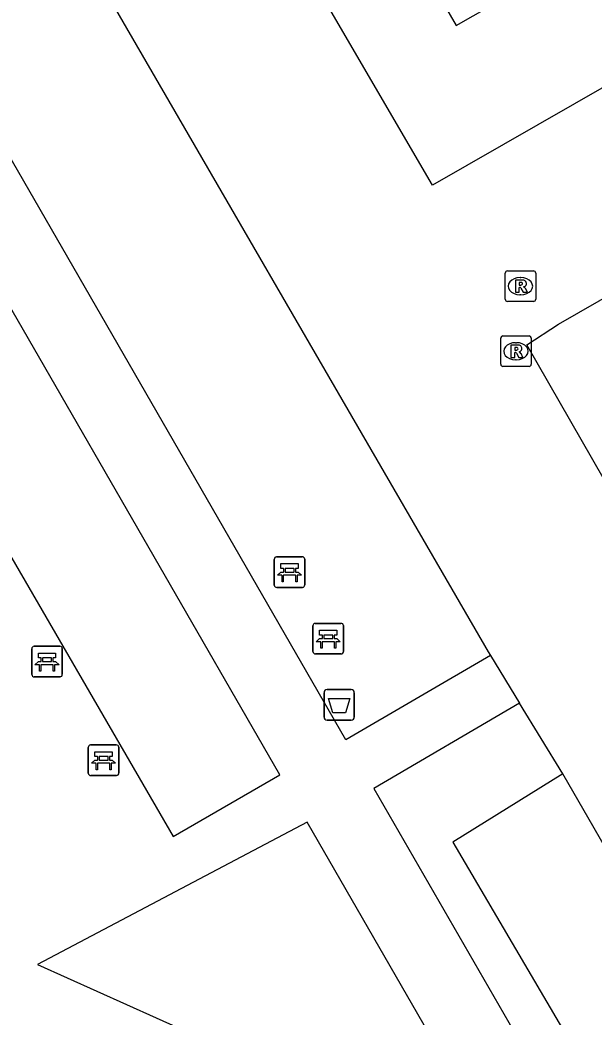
# Model space of a CAD drawing. Extents: x 155018 to 156648, y 383980 to 385733.
# Drawn here: x 155946.9 to 155965.7, y 385093.1 to 385125.75 of the extents above; entities that cross this region are included whole.
import ezdxf

# ---------------------------------------------------------------- set-up
doc = ezdxf.new("R2010")
doc.units = 0
for name, color, linetype in [('IMGEO_Afvalbak', 7, 'Continuous'), ('IMGEO_Bank', 7, 'Continuous'), ('IMGEO_Parkeervlak_open', 7, 'Continuous'), ('IMGEO_Rijbaan_lokaal_gesloten', 7, 'Continuous'), ('IMGEO_Rioolput', 7, 'Continuous'), ('IMGEO_Voetpad_onverhard', 7, 'Continuous')]:
    doc.layers.add(name, color=color, linetype=linetype)

msp = doc.modelspace()

# ---------------------------------------------------------------- linework, layer by layer
at = {"layer": 'IMGEO_Afvalbak'}
for p, q in [((155956.858, 385102.924), (155956.858, 385103.724)), ((155956.858, 385103.724), (155956.858, 385102.924)), ((155956.958, 385103.824), (155957.748, 385103.824)), ((155957.748, 385103.824), (155956.958, 385103.824)), ((155957.848, 385103.724), (155957.848, 385102.924)), ((155957.848, 385102.924), (155957.848, 385103.724)), ((155957.748, 385102.824), (155956.958, 385102.824)), ((155956.958, 385102.824), (155957.748, 385102.824))]:
    msp.add_line(p, q, dxfattribs=at)
msp.add_lwpolyline([(155957.001, 385103.538), (155957.705, 385103.538), (155957.556, 385103.068), (155957.15, 385103.068), (155957.001, 385103.538)], dxfattribs=at)
for centre, start, end in [((155956.958, 385103.724), 90, 180), ((155956.958, 385103.724), 90, 180), ((155957.748, 385103.724), 0, 90), ((155957.748, 385103.724), 360, 90), ((155956.958, 385102.924), 180, 270), ((155956.958, 385102.924), 180, 270), ((155957.748, 385102.924), 270, 0), ((155957.748, 385102.924), 270, 0)]:
    msp.add_arc(centre, 0.1, start, end, dxfattribs=at)
at = {"layer": 'IMGEO_Bank'}
for p, q in [((155955.301, 385108.172), (155956.142, 385108.172)), ((155956.142, 385108.172), (155955.301, 385108.172)), ((155955.226, 385107.247), (155955.226, 385108.088)), ((155955.226, 385108.088), (155955.226, 385107.247)), ((155955.535, 385107.678), (155955.535, 385107.784)), ((155955.579, 385107.784), (155955.579, 385107.678)), ((155955.867, 385107.79), (155955.585, 385107.79)), ((155955.873, 385107.678), (155955.873, 385107.784)), ((155955.917, 385107.784), (155955.917, 385107.678)), ((155956.226, 385108.097), (155956.226, 385107.256)), ((155956.226, 385107.256), (155956.226, 385108.097)), ((155955.923, 385107.57), (155955.53, 385107.57)), ((155955.585, 385107.672), (155955.867, 385107.672)), ((155956.151, 385107.172), (155955.31, 385107.172)), ((155955.31, 385107.172), (155956.151, 385107.172)), ((155956.493, 385105.069), (155956.493, 385105.91)), ((155956.493, 385105.91), (155956.493, 385105.069)), ((155956.568, 385105.994), (155957.409, 385105.994)), ((155957.409, 385105.994), (155956.568, 385105.994)), ((155957.493, 385105.919), (155957.493, 385105.078)), ((155957.493, 385105.078), (155957.493, 385105.919)), ((155956.802, 385105.5), (155956.802, 385105.606)), ((155956.846, 385105.606), (155956.846, 385105.5)), ((155957.134, 385105.612), (155956.852, 385105.612)), ((155956.852, 385105.494), (155957.134, 385105.494)), ((155957.14, 385105.5), (155957.14, 385105.606)), ((155957.184, 385105.606), (155957.184, 385105.5)), ((155947.36, 385105.243), (155948.201, 385105.243)), ((155948.201, 385105.243), (155947.36, 385105.243)), ((155948.285, 385105.168), (155948.285, 385104.327)), ((155948.285, 385104.327), (155948.285, 385105.168)), ((155957.19, 385105.392), (155956.797, 385105.392)), ((155947.285, 385104.318), (155947.285, 385105.159)), ((155947.285, 385105.159), (155947.285, 385104.318)), ((155947.594, 385104.749), (155947.594, 385104.855)), ((155947.638, 385104.855), (155947.638, 385104.749)), ((155947.926, 385104.861), (155947.644, 385104.861)), ((155947.932, 385104.749), (155947.932, 385104.855)), ((155947.976, 385104.855), (155947.976, 385104.749)), ((155957.418, 385104.994), (155956.577, 385104.994)), ((155956.577, 385104.994), (155957.418, 385104.994)), ((155947.982, 385104.641), (155947.589, 385104.641)), ((155947.644, 385104.743), (155947.926, 385104.743)), ((155948.21, 385104.243), (155947.369, 385104.243)), ((155947.369, 385104.243), (155948.21, 385104.243)), ((155949.136, 385101.089), (155949.136, 385101.93)), ((155949.136, 385101.93), (155949.136, 385101.089)), ((155949.211, 385102.014), (155950.052, 385102.014)), ((155950.052, 385102.014), (155949.211, 385102.014)), ((155950.136, 385101.939), (155950.136, 385101.098)), ((155950.136, 385101.098), (155950.136, 385101.939)), ((155949.445, 385101.52), (155949.445, 385101.626)), ((155949.489, 385101.626), (155949.489, 385101.52)), ((155949.777, 385101.632), (155949.495, 385101.632)), ((155949.783, 385101.52), (155949.783, 385101.626)), ((155949.827, 385101.626), (155949.827, 385101.52)), ((155949.833, 385101.412), (155949.44, 385101.412)), ((155949.495, 385101.514), (155949.777, 385101.514)), ((155950.061, 385101.014), (155949.22, 385101.014)), ((155949.22, 385101.014), (155950.061, 385101.014))]:
    msp.add_line(p, q, dxfattribs=at)
for points in [[(155955.529, 385107.79), (155955.443, 385107.79), (155955.443, 385107.951), (155956.006, 385107.951), (155956.006, 385107.79), (155955.923, 385107.79)], [(155955.473, 385107.57), (155955.331, 385107.57), (155955.443, 385107.672), (155955.529, 385107.672)], [(155955.523, 385107.563), (155955.523, 385107.356), (155955.48, 385107.356), (155955.48, 385107.563)], [(155955.923, 385107.672), (155956.006, 385107.672), (155956.118, 385107.57), (155955.979, 385107.57)], [(155955.973, 385107.563), (155955.973, 385107.356), (155955.929, 385107.356), (155955.929, 385107.563)], [(155956.74, 385105.392), (155956.598, 385105.392), (155956.71, 385105.494), (155956.796, 385105.494)], [(155956.796, 385105.612), (155956.71, 385105.612), (155956.71, 385105.773), (155957.273, 385105.773), (155957.273, 385105.612), (155957.19, 385105.612)], [(155957.19, 385105.494), (155957.273, 385105.494), (155957.385, 385105.392), (155957.246, 385105.392)], [(155956.79, 385105.385), (155956.79, 385105.178), (155956.747, 385105.178), (155956.747, 385105.385)], [(155957.24, 385105.385), (155957.24, 385105.178), (155957.196, 385105.178), (155957.196, 385105.385)], [(155947.588, 385104.861), (155947.502, 385104.861), (155947.502, 385105.022), (155948.065, 385105.022), (155948.065, 385104.861), (155947.982, 385104.861)], [(155947.532, 385104.641), (155947.39, 385104.641), (155947.502, 385104.743), (155947.588, 385104.743)], [(155947.582, 385104.634), (155947.582, 385104.427), (155947.539, 385104.427), (155947.539, 385104.634)], [(155947.982, 385104.743), (155948.065, 385104.743), (155948.177, 385104.641), (155948.038, 385104.641)], [(155948.032, 385104.634), (155948.032, 385104.427), (155947.988, 385104.427), (155947.988, 385104.634)], [(155949.439, 385101.632), (155949.353, 385101.632), (155949.353, 385101.793), (155949.916, 385101.793), (155949.916, 385101.632), (155949.833, 385101.632)], [(155949.383, 385101.412), (155949.241, 385101.412), (155949.353, 385101.514), (155949.439, 385101.514)], [(155949.433, 385101.405), (155949.433, 385101.198), (155949.39, 385101.198), (155949.39, 385101.405)], [(155949.833, 385101.514), (155949.916, 385101.514), (155950.028, 385101.412), (155949.889, 385101.412)], [(155949.883, 385101.405), (155949.883, 385101.198), (155949.839, 385101.198), (155949.839, 385101.405)]]:
    msp.add_lwpolyline(points, dxfattribs=at)
for centre, radius, start, end in [((155955.304, 385108.094), 0.0779, 92.4484, 184.2845), ((155955.304, 385108.094), 0.0779, 92.4484, 184.2845), ((155956.148, 385108.094), 0.0779, 2.4484, 94.2845), ((155956.148, 385108.094), 0.0779, 2.4484, 94.2845), ((155955.528, 385107.783), 0.00671, 2.8957, 87.1043), ((155955.585, 385107.783), 0.00671, 92.8957, 177.1043), ((155955.867, 385107.783), 0.00671, 2.8957, 87.1043), ((155955.924, 385107.783), 0.00671, 92.8957, 177.1043), ((155955.473, 385107.563), 0.00671, 2.8957, 87.1043), ((155955.53, 385107.563), 0.00671, 92.8957, 177.1043), ((155955.528, 385107.679), 0.00671, 272.8957, 357.1043), ((155955.585, 385107.679), 0.00671, 182.8957, 267.1043), ((155955.867, 385107.679), 0.00671, 272.8957, 357.1043), ((155955.924, 385107.679), 0.00671, 182.8957, 267.1043), ((155955.922, 385107.563), 0.00671, 2.8957, 87.1043), ((155955.979, 385107.563), 0.00671, 92.8957, 177.1043), ((155955.304, 385107.25), 0.0779, 182.4484, 274.2845), ((155955.304, 385107.25), 0.0779, 182.4484, 274.2845), ((155956.148, 385107.25), 0.0779, 272.4484, 4.2845), ((155956.148, 385107.25), 0.0779, 272.4484, 4.2845), ((155956.571, 385105.916), 0.0779, 92.4484, 184.2845), ((155956.571, 385105.916), 0.0779, 92.4484, 184.2845), ((155957.415, 385105.916), 0.0779, 2.4484, 94.2845), ((155957.415, 385105.916), 0.0779, 2.4484, 94.2845), ((155956.795, 385105.605), 0.00671, 2.8957, 87.1043), ((155956.795, 385105.501), 0.00671, 272.8957, 357.1043), ((155956.852, 385105.605), 0.00671, 92.8957, 177.1043), ((155956.852, 385105.501), 0.00671, 182.8957, 267.1043), ((155957.134, 385105.605), 0.00671, 2.8957, 87.1043), ((155957.134, 385105.501), 0.00671, 272.8957, 357.1043), ((155957.191, 385105.605), 0.00671, 92.8957, 177.1043), ((155957.191, 385105.501), 0.00671, 182.8957, 267.1043), ((155947.363, 385105.165), 0.0779, 92.4484, 184.2845), ((155947.363, 385105.165), 0.0779, 92.4484, 184.2845), ((155948.207, 385105.165), 0.0779, 2.4484, 94.2845), ((155948.207, 385105.165), 0.0779, 2.4484, 94.2845), ((155956.74, 385105.385), 0.00671, 2.8957, 87.1043), ((155956.797, 385105.385), 0.00671, 92.8957, 177.1043), ((155957.189, 385105.385), 0.00671, 2.8957, 87.1043), ((155957.246, 385105.385), 0.00671, 92.8957, 177.1043), ((155947.587, 385104.854), 0.00671, 2.8957, 87.1043), ((155947.644, 385104.854), 0.00671, 92.8957, 177.1043), ((155947.926, 385104.854), 0.00671, 2.8957, 87.1043), ((155947.983, 385104.854), 0.00671, 92.8957, 177.1043), ((155956.571, 385105.072), 0.0779, 182.4484, 274.2845), ((155956.571, 385105.072), 0.0779, 182.4484, 274.2845), ((155957.415, 385105.072), 0.0779, 272.4484, 4.2845), ((155957.415, 385105.072), 0.0779, 272.4484, 4.2845), ((155947.532, 385104.634), 0.00671, 2.8957, 87.1043), ((155947.589, 385104.634), 0.00671, 92.8957, 177.1043), ((155947.587, 385104.75), 0.00671, 272.8957, 357.1043), ((155947.644, 385104.75), 0.00671, 182.8957, 267.1043), ((155947.926, 385104.75), 0.00671, 272.8957, 357.1043), ((155947.983, 385104.75), 0.00671, 182.8957, 267.1043), ((155947.981, 385104.634), 0.00671, 2.8957, 87.1043), ((155948.038, 385104.634), 0.00671, 92.8957, 177.1043), ((155947.363, 385104.321), 0.0779, 182.4484, 274.2845), ((155947.363, 385104.321), 0.0779, 182.4484, 274.2845), ((155948.207, 385104.321), 0.0779, 272.4484, 4.2845), ((155948.207, 385104.321), 0.0779, 272.4484, 4.2845), ((155949.214, 385101.936), 0.0779, 92.4484, 184.2845), ((155949.214, 385101.936), 0.0779, 92.4484, 184.2845), ((155950.058, 385101.936), 0.0779, 2.4484, 94.2845), ((155950.058, 385101.936), 0.0779, 2.4484, 94.2845), ((155949.438, 385101.625), 0.00671, 2.8957, 87.1043), ((155949.495, 385101.625), 0.00671, 92.8957, 177.1043), ((155949.777, 385101.625), 0.00671, 2.8957, 87.1043), ((155949.834, 385101.625), 0.00671, 92.8957, 177.1043), ((155949.383, 385101.405), 0.00671, 2.8957, 87.1043), ((155949.44, 385101.405), 0.00671, 92.8957, 177.1043), ((155949.438, 385101.521), 0.00671, 272.8957, 357.1043), ((155949.495, 385101.521), 0.00671, 182.8957, 267.1043), ((155949.777, 385101.521), 0.00671, 272.8957, 357.1043), ((155949.834, 385101.521), 0.00671, 182.8957, 267.1043), ((155949.832, 385101.405), 0.00671, 2.8957, 87.1043), ((155949.889, 385101.405), 0.00671, 92.8957, 177.1043), ((155949.214, 385101.092), 0.0779, 182.4484, 274.2845), ((155949.214, 385101.092), 0.0779, 182.4484, 274.2845), ((155950.058, 385101.092), 0.0779, 272.4484, 4.2845), ((155950.058, 385101.092), 0.0779, 272.4484, 4.2845)]:
    msp.add_arc(centre, radius, start, end, dxfattribs=at)
at = {"layer": 'IMGEO_Parkeervlak_open'}
msp.add_lwpolyline([(155964.675, 385101.067), (155961.072, 385098.835), (155976.865, 385071.958), (155975.194, 385070.993)], dxfattribs=at)
at = {"layer": 'IMGEO_Rijbaan_lokaal_gesloten'}
for points in [[(155969.245, 385149.163), (155953.439, 385140.153), (155952.921, 385139.818), (155961.186, 385125.568), (155975.235, 385133.568), (155977.253, 385130.029), (155974.094, 385128.186)], [(155970.829, 385126.313), (155960.411, 385120.341), (155948.462, 385140.816)], [(155947.814, 385129.936), (155962.233, 385105.067), (155962.306, 385104.947)], [(155984.87, 385124.337), (155967.66, 385114.349), (155967.059, 385114), (155971.184, 385106.98), (155968.918, 385105.667), (155963.497, 385115.107), (155964.536, 385115.784), (155983.49, 385126.669), (155984.87, 385124.337)], [(155962.306, 385104.947), (155963.263, 385103.379)], [(155964.675, 385101.067), (155963.263, 385103.379)], [(155982.078, 385070.903), (155964.675, 385101.067)]]:
    msp.add_lwpolyline(points, dxfattribs=at)
at = {"layer": 'IMGEO_Rioolput'}
for p, q in [((155962.787, 385116.606), (155962.787, 385117.458)), ((155962.862, 385117.532), (155963.714, 385117.532)), ((155963.275, 385117.312), (155963.3, 385117.312)), ((155963.788, 385117.458), (155963.788, 385116.606)), ((155963.298, 385116.752), (155963.273, 385116.752)), ((155963.714, 385116.532), (155962.862, 385116.532)), ((155962.642, 385114.477), (155962.642, 385115.329)), ((155962.717, 385115.403), (155963.569, 385115.403)), ((155963.643, 385115.329), (155963.643, 385114.477)), ((155963.13, 385115.183), (155963.155, 385115.183)), ((155963.569, 385114.403), (155962.717, 385114.403)), ((155963.153, 385114.623), (155963.128, 385114.623))]:
    msp.add_line(p, q, dxfattribs=at)
for points in [[(155962.787, 385116.606), (155962.787, 385117.458)], [(155962.862, 385117.532), (155963.714, 385117.532)], [(155963.788, 385117.458), (155963.788, 385116.606)], [(155963.376, 385117.23), (155963.124, 385117.232), (155963.124, 385116.832)], [(155963.124, 385116.832), (155963.248, 385116.832), (155963.248, 385116.994), (155963.259, 385116.994)], [(155963.302, 385117.151), (155963.248, 385117.151), (155963.248, 385117.07)], [(155963.248, 385117.07), (155963.3, 385117.07)], [(155963.306, 385116.965), (155963.377, 385116.832), (155963.517, 385116.832), (155963.452, 385116.958)], [(155963.714, 385116.532), (155962.862, 385116.532)], [(155962.642, 385114.477), (155962.642, 385115.329)], [(155962.717, 385115.403), (155963.569, 385115.403)], [(155963.643, 385115.329), (155963.643, 385114.477)], [(155963.231, 385115.101), (155962.979, 385115.103), (155962.979, 385114.703)], [(155963.157, 385115.022), (155963.103, 385115.022), (155963.103, 385114.941)], [(155962.979, 385114.703), (155963.103, 385114.703), (155963.103, 385114.865), (155963.114, 385114.865)], [(155963.103, 385114.941), (155963.155, 385114.941)], [(155963.161, 385114.836), (155963.232, 385114.703), (155963.372, 385114.703), (155963.307, 385114.829)], [(155963.569, 385114.403), (155962.717, 385114.403)]]:
    msp.add_lwpolyline(points, dxfattribs=at)
for centre, radius, start, end in [((155962.864, 385117.456), 0.0765, 91.552, 178.448), ((155962.864, 385117.456), 0.0765, 91.552, 178.448), ((155963.712, 385117.456), 0.0765, 1.552, 88.448), ((155963.712, 385117.456), 0.0765, 1.552, 88.448), ((155963.258, 385116.941), 0.0533, 26.0293, 88.6989), ((155963.284, 385117.259), 0.19, 274.7715, 282.9687), ((155963.308, 385117.055), 0.0964, 77.0061, 93.1865), ((155963.322, 385117.112), 0.0378, 276.6634, 79.6772), ((155963.375, 385117.12), 0.109, 350.3612, 89.416), ((155963.373, 385117.12), 0.112, 277.5842, 350.9817), ((155963.357, 385116.905), 0.108, 29.5134, 73.7905), ((155962.864, 385116.608), 0.0765, 181.552, 268.448), ((155962.864, 385116.608), 0.0765, 181.552, 268.448), ((155963.712, 385116.608), 0.0765, 271.552, 358.448), ((155963.712, 385116.608), 0.0765, 271.552, 358.448), ((155962.719, 385115.327), 0.0765, 91.552, 178.448), ((155962.719, 385115.327), 0.0765, 91.552, 178.448), ((155963.567, 385115.327), 0.0765, 1.552, 88.448), ((155963.567, 385115.327), 0.0765, 1.552, 88.448), ((155963.163, 385114.926), 0.0964, 77.0061, 93.1865), ((155963.177, 385114.983), 0.0378, 276.6634, 79.6772), ((155963.23, 385114.991), 0.109, 350.3612, 89.416), ((155963.228, 385114.991), 0.112, 277.5842, 350.9817), ((155963.113, 385114.812), 0.0533, 26.0293, 88.6989), ((155963.139, 385115.13), 0.19, 274.7715, 282.9687), ((155963.212, 385114.776), 0.108, 29.5134, 73.7905), ((155962.719, 385114.479), 0.0765, 181.552, 268.448), ((155962.719, 385114.479), 0.0765, 181.552, 268.448), ((155963.567, 385114.479), 0.0765, 271.552, 358.448), ((155963.567, 385114.479), 0.0765, 271.552, 358.448)]:
    msp.add_arc(centre, radius, start, end, dxfattribs=at)
for centre, major_axis, ratio, start_param, end_param in [((155963.274, 385117.032), (-0.387, 0.002), 0.722429, 4.712389, 7.853982), ((155963.299, 385117.032), (-0.39, 0.002), 0.717154, 1.570796, 4.712389), ((155963.129, 385114.903), (-0.387, 0.002), 0.722429, 4.712389, 7.853982), ((155963.154, 385114.903), (-0.39, 0.002), 0.717154, 1.570796, 4.712389)]:
    msp.add_ellipse(centre, major_axis=major_axis, ratio=ratio, start_param=start_param, end_param=end_param, dxfattribs=at)
at = {"layer": 'IMGEO_Voetpad_onverhard'}
for points in [[(155962.306, 385104.947), (155957.572, 385102.179), (155944.463, 385124.9), (155947.814, 385129.936)], [(155955.407, 385101.034), (155943.052, 385122.447), (155936.99, 385110.914), (155938.83, 385107.629), (155944.877, 385111.139), (155951.913, 385099.018), (155955.407, 385101.034)], [(155963.263, 385103.379), (155958.49, 385100.588), (155965.53, 385088.387), (155975.194, 385070.993)], [(155956.3, 385099.486), (155947.477, 385094.828), (155963.019, 385087.841), (155956.3, 385099.486)]]:
    msp.add_lwpolyline(points, dxfattribs=at)

doc.saveas('drawing.dxf')
